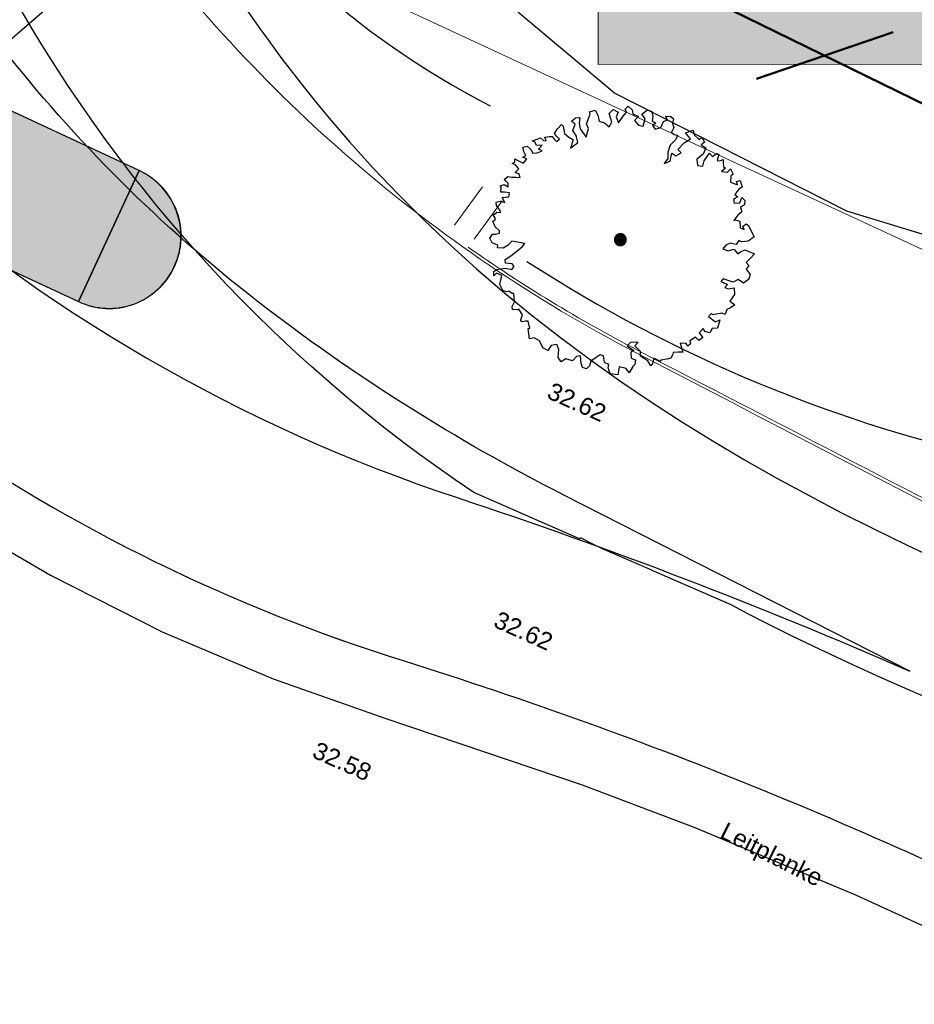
# Model space of a CAD drawing. Header units: metres. Extents: x -5203299 to 2078834, y 245743 to 5817682.
# Tile 989 of 1056: x 366608 to 366627, y 5813976 to 5813996. Entities that reach past the tile are written whole.
import ezdxf

# ---------------------------------------------------------------- set-up
doc = ezdxf.new("R2010")
doc.units = ezdxf.units.M
doc.header["$LTSCALE"] = 0.5
for name, color, linetype, lineweight in [('02.02_Nutzung. Gebäude-Gewerbe Neubau', 7, 'Continuous', 9), ('30 -39 Baustelle- Fläche', 7, 'Continuous', 15), ('99.02_Vermesserplan-Höhe SWP', 7, 'Continuous', 18), ('99.02_Vermesserplan-Linie Zaun', 7, 'Continuous', 18), ('99.02_Vermesserplan-sonstige Bemerkungen zum Weg', 7, 'Continuous', 18), ('99.04_Ausf Ketziner Str-S-Achse-Berechnungen', 7, 'Continuous', 20), ('99.04_Ausf Ketziner Str-S-Borde-Kantenstein', 7, 'Continuous', 25), ('99.04_Erschließung_VP-KRA_S-LP-Krampnitz 1.BA$0$S-Achse-Berechn', 255, 'Continuous', 20), ('AutoTurn-Lastzug mit Sattelzug', 7, 'Continuous', 9), ('Bemaßung', 7, 'Continuous', 5), ('CS_XREF_Straßenpl-Ausstattung_Muldenzuläufe', 7, 'Continuous', 9), ('CS_XREF_Straßenpl-Bäume', 7, 'Continuous', 25), ('Keine', 7, 'Continuous', 9)]:
    doc.layers.add(name, color=color, linetype=linetype, lineweight=lineweight)
for name, color, linetype, lineweight, true_color in [('30 -34 Innenwände- 4 Türen_Fenster', 7, 'Continuous', 15, 0x9955ff), ('99.04_Ausf Ketziner Str-S-Markierung', 1, 'Continuous', 25, 0xff0000), ('99.04_Ausf Ketziner Str-S-Markierung-Hilfslinien', 6, 'Continuous', 25, 0xff00ff), ('99.04_Ausf Ketziner Str-S_Hilfslinien_Variante 2a_2022-01-25', 30, 'Continuous', 25, 0xff7f00), ('99.04_Erschließung_VP-S-Farben-Fahrbahn-Fahrbahnteiler', 7, 'Continuous', 25, 0x666666), ('99.04_Erschließung_VP-S-Farben-Gehweg-Betonsteinpflaster', 7, 'Continuous', 25, 0xffd6a8)]:
    doc.layers.add(name, color=color, linetype=linetype, lineweight=lineweight, true_color=true_color)
doc.styles.add('Arial', font='arial.ttf')

# ---------------------------------------------------------------- blocks, each defined once
blk = doc.blocks.new('Gruppe-63')
at = {"layer": 'CS_XREF_Straßenpl-Bäume', "linetype": 'Continuous', "lineweight": 0}
blk.add_hatch(color=7, dxfattribs=at).paths.add_polyline_path([(366620.678, 5813991.566), (366620.672, 5813991.556), (366620.665, 5813991.546), (366620.658, 5813991.536), (366620.65, 5813991.527), (366620.64, 5813991.52), (366620.63, 5813991.513), (366620.62, 5813991.507), (366620.609, 5813991.502), (366620.597, 5813991.498), (366620.586, 5813991.496), (366620.574, 5813991.494), (366620.561, 5813991.494), (366620.549, 5813991.495), (366620.538, 5813991.497), (366620.526, 5813991.5), (366620.515, 5813991.505), (366620.504, 5813991.51), (366620.494, 5813991.517), (366620.484, 5813991.524), (366620.476, 5813991.533), (366620.468, 5813991.542), (366620.461, 5813991.552), (366620.455, 5813991.563), (366620.45, 5813991.574), (366620.446, 5813991.585), (366620.444, 5813991.597), (366620.442, 5813991.609), (366620.442, 5813991.621), (366620.443, 5813991.633), (366620.445, 5813991.645), (366620.449, 5813991.657), (366620.453, 5813991.668), (366620.459, 5813991.679), (366620.465, 5813991.689), (366620.473, 5813991.698), (366620.481, 5813991.707), (366620.49, 5813991.715), (366620.5, 5813991.722), (366620.511, 5813991.727), (366620.522, 5813991.732), (366620.533, 5813991.736), (366620.545, 5813991.739), (366620.557, 5813991.74), (366620.569, 5813991.74), (366620.581, 5813991.739), (366620.593, 5813991.737), (366620.605, 5813991.734), (366620.616, 5813991.729), (366620.627, 5813991.724), (366620.637, 5813991.717), (366620.646, 5813991.71), (366620.655, 5813991.701), (366620.663, 5813991.692), (366620.67, 5813991.682), (366620.676, 5813991.672), (366620.68, 5813991.661), (366620.684, 5813991.649), (366620.687, 5813991.637), (366620.688, 5813991.625), (366620.688, 5813991.613), (366620.687, 5813991.601), (366620.685, 5813991.589), (366620.682, 5813991.578)])
at = {"layer": 'CS_XREF_Straßenpl-Bäume'}
for p, q in [((366620.665, 5813994.332), (366620.73, 5813994.394)), ((366620.73, 5813994.394), (366620.809, 5813994.317)), ((366619.863, 5813994.022), (366619.935, 5813994.228)), ((366619.922, 5813994.276), (366620.04, 5813994.311)), ((366619.935, 5813994.228), (366619.922, 5813994.276)), ((366620.04, 5813994.311), (366620.1, 5813994.205)), ((366620.1, 5813994.205), (366620.124, 5813994.079)), ((366620.334, 5813994.242), (366620.419, 5813994.324)), ((366620.391, 5813994.06), (366620.334, 5813994.242)), ((366620.419, 5813994.324), (366620.52, 5813994.268)), ((366620.52, 5813994.268), (366620.475, 5813994.17)), ((366620.527, 5813994.045), (366620.63, 5813994.192)), ((366620.63, 5813994.192), (366620.695, 5813994.265)), ((366620.695, 5813994.265), (366620.665, 5813994.332)), ((366620.809, 5813994.317), (366620.824, 5813994.23)), ((366620.824, 5813994.23), (366620.942, 5813994.175)), ((366621.008, 5813994.225), (366621.132, 5813994.317)), ((366621.082, 5813994.131), (366621.008, 5813994.225)), ((366621.132, 5813994.317), (366621.221, 5813994.283)), ((366621.221, 5813994.283), (366621.236, 5813994.176)), ((366621.236, 5813994.176), (366621.228, 5813994.088)), ((366621.541, 5813994.107), (366621.499, 5813994.185)), ((366621.499, 5813994.185), (366621.615, 5813994.178)), ((366621.615, 5813994.178), (366621.668, 5813994.131)), ((366619.261, 5813993.922), (366619.345, 5813994.013)), ((366619.345, 5813994.013), (366619.378, 5813993.974)), ((366619.378, 5813993.974), (366619.403, 5813993.82)), ((366619.55, 5813994.079), (366619.635, 5813994.15)), ((366619.628, 5813994.014), (366619.55, 5813994.079)), ((366619.576, 5813993.885), (366619.628, 5813994.014)), ((366619.635, 5813994.15), (366619.723, 5813994.153)), ((366619.723, 5813994.153), (366619.707, 5813994.036)), ((366619.707, 5813994.036), (366619.731, 5813993.918)), ((366619.906, 5813993.924), (366619.863, 5813994.022)), ((366620.124, 5813994.079), (366620.233, 5813994.043)), ((366620.233, 5813994.043), (366620.335, 5813993.959)), ((366620.335, 5813993.959), (366620.391, 5813994.06)), ((366620.475, 5813994.17), (366620.527, 5813994.045)), ((366620.942, 5813994.175), (366620.857, 5813994.092)), ((366620.857, 5813994.092), (366620.939, 5813993.999)), ((366620.939, 5813993.999), (366621.036, 5813993.974)), ((366621.036, 5813993.974), (366621.078, 5813994.128)), ((366621.078, 5813994.128), (366621.082, 5813994.131)), ((366621.228, 5813994.088), (366621.3, 5813994.04)), ((366621.3, 5813994.04), (366621.231, 5813993.989)), ((366621.231, 5813993.989), (366621.285, 5813993.912)), ((366621.408, 5813993.947), (366621.463, 5813994.076)), ((366621.463, 5813994.076), (366621.541, 5813994.107)), ((366621.668, 5813994.131), (366621.651, 5813994.032)), ((366621.651, 5813994.032), (366621.674, 5813993.945)), ((366619.196, 5813993.824), (366619.261, 5813993.922)), ((366619.238, 5813993.766), (366619.196, 5813993.824)), ((366619.299, 5813993.709), (366619.238, 5813993.766)), ((366619.403, 5813993.82), (366619.493, 5813993.744)), ((366619.647, 5813993.78), (366619.576, 5813993.885)), ((366619.681, 5813993.634), (366619.647, 5813993.78)), ((366619.731, 5813993.918), (366619.852, 5813993.747)), ((366619.852, 5813993.747), (366619.906, 5813993.924)), ((366621.285, 5813993.912), (366621.408, 5813993.947)), ((366621.674, 5813993.945), (366621.626, 5813993.847)), ((366621.626, 5813993.847), (366621.679, 5813993.801)), ((366621.679, 5813993.801), (366621.756, 5813993.792)), ((366621.756, 5813993.792), (366621.703, 5813993.683)), ((366621.921, 5813993.837), (366622.075, 5813993.89)), ((366622.022, 5813993.713), (366621.921, 5813993.837)), ((366622.075, 5813993.89), (366622.098, 5813993.795)), ((366622.098, 5813993.795), (366622.2, 5813993.7)), ((366618.731, 5813993.67), (366618.838, 5813993.704)), ((366618.791, 5813993.652), (366618.731, 5813993.67)), ((366618.822, 5813993.576), (366618.791, 5813993.652)), ((366618.941, 5813993.581), (366618.822, 5813993.576)), ((366618.838, 5813993.704), (366618.907, 5813993.735)), ((366618.865, 5813993.499), (366618.941, 5813993.581)), ((366618.907, 5813993.735), (366618.966, 5813993.678)), ((366618.966, 5813993.678), (366619.026, 5813993.671)), ((366618.995, 5813993.746), (366619.091, 5813993.761)), ((366619.026, 5813993.671), (366618.995, 5813993.746)), ((366619.091, 5813993.761), (366619.15, 5813993.763)), ((366619.15, 5813993.763), (366619.192, 5813993.705)), ((366619.192, 5813993.705), (366619.241, 5813993.659)), ((366619.241, 5813993.659), (366619.299, 5813993.709)), ((366619.493, 5813993.744), (366619.583, 5813993.69)), ((366619.583, 5813993.69), (366619.529, 5813993.521)), ((366619.529, 5813993.521), (366619.681, 5813993.634)), ((366621.599, 5813993.583), (366621.553, 5813993.434)), ((366621.703, 5813993.683), (366621.599, 5813993.583)), ((366621.757, 5813993.489), (366621.888, 5813993.63)), ((366621.888, 5813993.63), (366622.022, 5813993.713)), ((366622.2, 5813993.7), (366622.255, 5813993.749)), ((366622.31, 5813993.644), (366622.241, 5813993.585)), ((366622.241, 5813993.585), (366622.342, 5813993.529)), ((366622.255, 5813993.749), (366622.31, 5813993.644)), ((366618.539, 5813993.332), (366618.606, 5813993.363)), ((366618.541, 5813993.536), (366618.628, 5813993.559)), ((366618.563, 5813993.449), (366618.541, 5813993.536)), ((366618.606, 5813993.363), (366618.563, 5813993.449)), ((366618.628, 5813993.559), (366618.709, 5813993.493)), ((366618.709, 5813993.493), (366618.751, 5813993.416)), ((366618.751, 5813993.416), (366618.839, 5813993.419)), ((366618.839, 5813993.419), (366618.945, 5813993.462)), ((366618.945, 5813993.462), (366618.865, 5813993.499)), ((366621.553, 5813993.434), (366621.548, 5813993.307)), ((366621.599, 5813993.249), (366621.632, 5813993.417)), ((366621.632, 5813993.417), (366621.714, 5813993.36)), ((366621.714, 5813993.36), (366621.828, 5813993.424)), ((366621.828, 5813993.424), (366621.757, 5813993.489)), ((366622.287, 5813993.391), (366622.155, 5813993.288)), ((366622.342, 5813993.529), (366622.287, 5813993.391)), ((366622.303, 5813993.253), (366622.414, 5813993.415)), ((366622.414, 5813993.415), (366622.475, 5813993.347)), ((366622.475, 5813993.347), (366622.561, 5813993.409)), ((366622.561, 5813993.409), (366622.61, 5813993.391)), ((366622.61, 5813993.391), (366622.575, 5813993.262)), ((366618.32, 5813993.197), (366618.376, 5813993.227)), ((366618.389, 5813993.171), (366618.32, 5813993.197)), ((366618.376, 5813993.227), (366618.373, 5813993.295)), ((366618.373, 5813993.295), (366618.463, 5813993.25)), ((366618.46, 5813993.086), (366618.389, 5813993.171)), ((366618.463, 5813993.25), (366618.552, 5813993.205)), ((366618.62, 5813993.295), (366618.539, 5813993.332)), ((366618.552, 5813993.205), (366618.62, 5813993.295)), ((366621.548, 5813993.307), (366621.473, 5813993.197)), ((366621.473, 5813993.197), (366621.599, 5813993.249)), ((366622.155, 5813993.288), (366622.168, 5813993.161)), ((366622.168, 5813993.161), (366622.276, 5813993.145)), ((366622.276, 5813993.145), (366622.303, 5813993.253)), ((366622.575, 5813993.262), (366622.634, 5813993.256)), ((366622.634, 5813993.256), (366622.701, 5813993.286)), ((366622.701, 5813993.286), (366622.703, 5813993.219)), ((366622.703, 5813993.219), (366622.706, 5813993.14)), ((366618.383, 5813993.013), (366618.46, 5813993.086)), ((366618.463, 5813992.979), (366618.383, 5813993.013)), ((366618.485, 5813992.909), (366618.463, 5813992.979)), ((366622.747, 5813993.104), (366622.662, 5813993.033)), ((366622.662, 5813993.033), (366622.789, 5813993.018)), ((366622.706, 5813993.14), (366622.747, 5813993.104)), ((366622.789, 5813993.018), (366622.855, 5813993.088)), ((366622.855, 5813993.088), (366622.907, 5813992.982)), ((366622.907, 5813992.982), (366622.86, 5813992.941)), ((366618.069, 5813992.739), (366618.156, 5813992.762)), ((366618.153, 5813992.869), (366618.23, 5813992.931)), ((366618.235, 5813992.793), (366618.153, 5813992.869)), ((366618.156, 5813992.762), (366618.237, 5813992.716)), ((366618.23, 5813992.931), (366618.31, 5813992.914)), ((366618.237, 5813992.716), (366618.235, 5813992.793)), ((366618.31, 5813992.914), (366618.386, 5813992.917)), ((366618.386, 5813992.917), (366618.485, 5813992.909)), ((366622.86, 5813992.941), (366622.853, 5813992.813)), ((366622.853, 5813992.813), (366622.994, 5813992.759)), ((366622.98, 5813992.829), (366623.05, 5813992.848)), ((366622.994, 5813992.759), (366622.98, 5813992.829)), ((366623.05, 5813992.848), (366623.092, 5813992.706)), ((366618.09, 5813992.711), (366618.069, 5813992.739)), ((366618.085, 5813992.604), (366618.09, 5813992.711)), ((366618.162, 5813992.606), (366618.085, 5813992.604)), ((366618.261, 5813992.59), (366618.162, 5813992.606)), ((366618.253, 5813992.51), (366618.261, 5813992.59)), ((366623.025, 5813992.664), (366622.941, 5813992.553)), ((366622.941, 5813992.553), (366623.002, 5813992.507)), ((366623.092, 5813992.706), (366623.025, 5813992.664)), ((366617.985, 5813992.394), (366618.072, 5813992.417)), ((366617.996, 5813992.326), (366617.985, 5813992.394)), ((366618.072, 5813992.417), (366618.169, 5813992.392)), ((366618.109, 5813992.497), (366618.253, 5813992.51)), ((366618.169, 5813992.392), (366618.109, 5813992.497)), ((366623.002, 5813992.507), (366622.916, 5813992.453)), ((366622.916, 5813992.453), (366622.927, 5813992.377)), ((366622.927, 5813992.377), (366623.046, 5813992.382)), ((366623.046, 5813992.382), (366623.09, 5813992.491)), ((366623.143, 5813992.345), (366623.058, 5813992.283)), ((366623.09, 5813992.491), (366623.152, 5813992.433)), ((366623.152, 5813992.433), (366623.143, 5813992.345)), ((366617.926, 5813992.129), (366618, 5813992.191)), ((366618.067, 5813992.221), (366617.996, 5813992.326)), ((366618, 5813992.191), (366618.08, 5813992.182)), ((366618.08, 5813992.182), (366618.067, 5813992.221)), ((366623.089, 5813992.196), (366623.004, 5813992.125)), ((366623.058, 5813992.283), (366623.089, 5813992.196)), ((366617.919, 5813992.001), (366617.966, 5813992.023)), ((366617.963, 5813991.887), (366617.919, 5813992.001)), ((366617.965, 5813992.071), (366617.926, 5813992.129)), ((366617.966, 5813992.023), (366617.965, 5813992.071)), ((366623.004, 5813992.125), (366622.92, 5813992.015)), ((366622.92, 5813992.015), (366622.947, 5813992.028)), ((366622.947, 5813992.028), (366623.048, 5813992)), ((366623.048, 5813992), (366623.052, 5813991.864)), ((366623.111, 5813991.894), (366623.177, 5813991.945)), ((366623.177, 5813991.945), (366623.217, 5813991.918)), ((366617.855, 5813991.648), (366617.908, 5813991.729)), ((366617.908, 5813991.729), (366617.976, 5813991.731)), ((366618.053, 5813991.802), (366617.963, 5813991.887)), ((366617.976, 5813991.731), (366618.055, 5813991.754)), ((366618.055, 5813991.754), (366618.053, 5813991.802)), ((366623.052, 5813991.864), (366623.133, 5813991.827)), ((366623.133, 5813991.827), (366623.111, 5813991.894)), ((366623.217, 5813991.918), (366623.341, 5813991.679)), ((366617.906, 5813991.551), (366617.855, 5813991.648)), ((366618.024, 5813991.507), (366617.906, 5813991.551)), ((366618.315, 5813991.585), (366618.239, 5813991.506)), ((366618.58, 5813991.537), (366618.315, 5813991.585)), ((366618.523, 5813991.467), (366618.58, 5813991.537)), ((366622.848, 5813991.543), (366622.753, 5813991.503)), ((366622.968, 5813991.519), (366622.848, 5813991.543)), ((366623.022, 5813991.6), (366622.968, 5813991.519)), ((366623.082, 5813991.571), (366623.022, 5813991.6)), ((366623.217, 5813991.587), (366623.082, 5813991.571)), ((366623.341, 5813991.679), (366623.217, 5813991.587)), ((366618.017, 5813991.45), (366618.024, 5813991.507)), ((366618.133, 5813991.443), (366618.017, 5813991.45)), ((366618.239, 5813991.506), (366618.133, 5813991.443)), ((366618.294, 5813991.281), (366618.523, 5813991.467)), ((366622.753, 5813991.503), (366622.696, 5813991.43)), ((366622.696, 5813991.43), (366622.805, 5813991.386)), ((366622.805, 5813991.386), (366622.92, 5813991.418)), ((366622.92, 5813991.418), (366623.003, 5813991.325)), ((366623.003, 5813991.325), (366623.061, 5813991.366)), ((366623.061, 5813991.366), (366623.147, 5813991.409)), ((366623.147, 5813991.409), (366623.353, 5813991.325)), ((366623.353, 5813991.325), (366623.261, 5813991.226)), ((366618.172, 5813991.209), (366618.294, 5813991.281)), ((366618.183, 5813991.133), (366618.172, 5813991.209)), ((366618.32, 5813991.118), (366618.183, 5813991.133)), ((366618.361, 5813991.06), (366618.32, 5813991.118)), ((366623.261, 5813991.226), (366623.176, 5813991.144)), ((366623.176, 5813991.144), (366623.234, 5813991.078)), ((366617.935, 5813990.958), (366618.001, 5813991)), ((366617.938, 5813990.87), (366617.935, 5813990.958)), ((366617.995, 5813990.92), (366617.938, 5813990.87)), ((366618.104, 5813990.876), (366617.995, 5813990.92)), ((366618.001, 5813991), (366618.179, 5813991.025)), ((366618.179, 5813991.025), (366618.315, 5813990.999)), ((366618.315, 5813990.999), (366618.361, 5813991.06)), ((366623.234, 5813991.078), (366623.18, 5813991.008)), ((366623.18, 5813991.008), (366623.261, 5813990.895)), ((366618.063, 5813990.688), (366618.104, 5813990.876)), ((366622.698, 5813990.805), (366622.651, 5813990.747)), ((366622.651, 5813990.747), (366622.789, 5813990.684)), ((366622.786, 5813990.78), (366622.698, 5813990.805)), ((366622.906, 5813990.736), (366622.786, 5813990.78)), ((366623.012, 5813990.788), (366622.906, 5813990.736)), ((366623.122, 5813990.712), (366623.012, 5813990.788)), ((366623.236, 5813990.795), (366623.122, 5813990.712)), ((366623.261, 5813990.895), (366623.236, 5813990.795)), ((366618.123, 5813990.562), (366618.063, 5813990.688)), ((366618.204, 5813990.537), (366618.123, 5813990.562)), ((366618.251, 5813990.547), (366618.204, 5813990.537)), ((366618.321, 5813990.501), (366618.251, 5813990.547)), ((366618.352, 5813990.502), (366618.321, 5813990.501)), ((366618.366, 5813990.327), (366618.352, 5813990.502)), ((366622.789, 5813990.684), (366622.732, 5813990.622)), ((366622.732, 5813990.622), (366622.804, 5813990.594)), ((366622.804, 5813990.594), (366622.927, 5813990.618)), ((366622.927, 5813990.618), (366622.932, 5813990.482)), ((366618.322, 5813990.23), (366618.366, 5813990.327)), ((366622.932, 5813990.482), (366622.841, 5813990.343)), ((366622.841, 5813990.343), (366622.939, 5813990.267)), ((366618.324, 5813990.17), (366618.322, 5813990.23)), ((366618.423, 5813990.162), (366618.324, 5813990.17)), ((366618.459, 5813990.175), (366618.423, 5813990.162)), ((366618.531, 5813990.058), (366618.459, 5813990.175)), ((366622.682, 5813990.092), (366622.555, 5813990.07)), ((366622.742, 5813990.065), (366622.682, 5813990.092)), ((366622.779, 5813990.166), (366622.742, 5813990.065)), ((366622.854, 5813990.205), (366622.779, 5813990.166)), ((366622.939, 5813990.267), (366622.854, 5813990.205)), ((366618.498, 5813989.95), (366618.531, 5813990.058)), ((366618.498, 5813989.941), (366618.498, 5813989.95)), ((366618.519, 5813989.914), (366618.498, 5813989.941)), ((366618.595, 5813989.925), (366618.519, 5813989.914)), ((366618.654, 5813989.927), (366618.595, 5813989.925)), ((366618.688, 5813989.781), (366618.654, 5813989.927)), ((366622.459, 5813990.084), (366622.393, 5813990.025)), ((366622.393, 5813990.025), (366622.544, 5813989.912)), ((366622.488, 5813990.057), (366622.459, 5813990.084)), ((366622.555, 5813990.07), (366622.488, 5813990.057)), ((366622.544, 5813989.912), (366622.63, 5813989.954)), ((366622.63, 5813989.954), (366622.585, 5813989.777)), ((366618.648, 5813989.771), (366618.688, 5813989.781)), ((366618.676, 5813989.557), (366618.648, 5813989.771)), ((366622.282, 5813989.775), (366622.198, 5813989.685)), ((366622.198, 5813989.685), (366622.269, 5813989.591)), ((366622.316, 5813989.709), (366622.282, 5813989.775)), ((366622.424, 5813989.684), (366622.316, 5813989.709)), ((366622.469, 5813989.773), (366622.424, 5813989.684)), ((366622.585, 5813989.777), (366622.469, 5813989.773)), ((366618.774, 5813989.58), (366618.676, 5813989.557)), ((366618.884, 5813989.516), (366618.774, 5813989.58)), ((366618.956, 5813989.371), (366618.884, 5813989.516)), ((366620.778, 5813989.481), (366620.704, 5813989.411)), ((366620.936, 5813989.487), (366620.778, 5813989.481)), ((366620.868, 5813989.416), (366620.936, 5813989.487)), ((366622.124, 5813989.595), (366622.008, 5813989.514)), ((366622.008, 5813989.514), (366622.022, 5813989.455)), ((366622.195, 5813989.521), (366622.124, 5813989.595)), ((366622.269, 5813989.58), (366622.195, 5813989.521)), ((366622.269, 5813989.591), (366622.269, 5813989.58)), ((366619.057, 5813989.315), (366618.956, 5813989.371)), ((366619.13, 5813989.417), (366619.057, 5813989.315)), ((366619.248, 5813989.441), (366619.13, 5813989.417)), ((366619.289, 5813989.334), (366619.248, 5813989.441)), ((366619.275, 5813989.167), (366619.289, 5813989.334)), ((366620.704, 5813989.411), (366620.843, 5813989.316)), ((366620.843, 5813989.316), (366620.785, 5813989.278)), ((366620.785, 5813989.278), (366620.789, 5813989.159)), ((366620.98, 5813989.293), (366620.868, 5813989.416)), ((366620.983, 5813989.197), (366620.98, 5813989.293)), ((366621.665, 5813989.276), (366621.647, 5813989.219)), ((366621.764, 5813989.28), (366621.665, 5813989.276)), ((366621.86, 5813989.283), (366621.764, 5813989.28)), ((366621.934, 5813989.461), (366621.806, 5813989.468)), ((366621.806, 5813989.468), (366621.86, 5813989.283)), ((366621.964, 5813989.405), (366621.934, 5813989.461)), ((366622.022, 5813989.455), (366621.964, 5813989.405)), ((366619.337, 5813989.081), (366619.275, 5813989.167)), ((366619.434, 5813989.144), (366619.337, 5813989.081)), ((366619.571, 5813989.098), (366619.434, 5813989.144)), ((366619.656, 5813989.188), (366619.571, 5813989.098)), ((366619.735, 5813989.202), (366619.656, 5813989.188)), ((366619.749, 5813989.047), (366619.735, 5813989.202)), ((366619.954, 5813989.091), (366619.926, 5813988.994)), ((366620.086, 5813989.183), (366619.954, 5813989.091)), ((366620.144, 5813989.225), (366620.086, 5813989.183)), ((366620.213, 5813989.207), (366620.144, 5813989.225)), ((366620.238, 5813989.064), (366620.213, 5813989.207)), ((366620.327, 5813989.027), (366620.238, 5813989.064)), ((366620.789, 5813989.159), (366620.878, 5813989.122)), ((366620.878, 5813989.122), (366620.864, 5813989.026)), ((366621.133, 5813989.103), (366620.983, 5813989.197)), ((366621.196, 5813988.997), (366621.133, 5813989.103)), ((366621.259, 5813989.155), (366621.234, 5813989.047)), ((366621.368, 5813989.102), (366621.259, 5813989.155)), ((366621.389, 5813989.083), (366621.368, 5813989.102)), ((366621.408, 5813989.112), (366621.389, 5813989.083)), ((366621.562, 5813989.146), (366621.408, 5813989.112)), ((366621.61, 5813989.159), (366621.562, 5813989.146)), ((366621.647, 5813989.219), (366621.61, 5813989.159)), ((366619.78, 5813988.961), (366619.749, 5813989.047)), ((366619.86, 5813988.932), (366619.78, 5813988.961)), ((366619.926, 5813988.994), (366619.86, 5813988.932)), ((366620.309, 5813988.959), (366620.327, 5813989.027)), ((366620.353, 5813988.833), (366620.309, 5813988.959)), ((366620.543, 5813988.975), (366620.51, 5813988.807)), ((366620.689, 5813988.941), (366620.543, 5813988.975)), ((366620.751, 5813988.855), (366620.689, 5813988.941)), ((366620.826, 5813988.985), (366620.751, 5813988.855)), ((366620.864, 5813989.026), (366620.826, 5813988.985)), ((366621.234, 5813989.047), (366621.196, 5813988.997)), ((366620.51, 5813988.807), (366620.353, 5813988.833))]:
    blk.add_line(p, q, dxfattribs=at)
blk.add_open_spline([(366620.443, 5813991.605), (366620.44, 5813991.638), (366620.467, 5813991.698), (366620.52, 5813991.736), (366620.586, 5813991.743), (366620.646, 5813991.716), (366620.685, 5813991.662), (366620.691, 5813991.597), (366620.664, 5813991.536), (366620.61, 5813991.498), (366620.545, 5813991.491), (366620.485, 5813991.518), (366620.446, 5813991.572), (366620.443, 5813991.605)], degree=2, dxfattribs=at)
blk = doc.blocks.new('_25-01-10_187 KRA_CS_LP4_Außenanlagenplan (3D)')
at = {"layer": 'CS_XREF_Straßenpl-Ausstattung_Muldenzuläufe', "lineweight": 9}
for p, q in [((366617.702, 5813992.713), (366617.123, 5813991.919)), ((366618.108, 5813992.422), (366617.528, 5813991.627))]:
    blk.add_line(p, q, dxfattribs=at)
at = {"layer": 'CS_XREF_Straßenpl-Bäume'}
blk.add_blockref('Gruppe-63', (0, 0), dxfattribs=at)
blk = doc.blocks.new('_23-07-06_Massenplan_TB_Weiterführende Schule (3D)')
at = {"layer": '02.02_Nutzung. Gebäude-Gewerbe Neubau', "linetype": 'Continuous', "lineweight": 0}
blk.add_hatch(color=9, dxfattribs=at).paths.add_polyline_path([(43.735, -129.438), (27.235, -129.452), (27.303, -210.452), (73.303, -210.413), (73.289, -193.913), (43.789, -193.938)])
at = {"layer": '99.04_Erschließung_VP-S-Farben-Fahrbahn-Fahrbahnteiler', "linetype": 'Continuous', "lineweight": 0}
h = blk.add_hatch(color=251, dxfattribs=at)
edge = h.paths.add_edge_path()
edge.add_arc((17.148, -214.037), 1.483, 244.5689, 335.864)
edge.add_arc((17.139, -214.014), 1.5, 335.1981, 425.1882)
edge.add_line((17.769, -212.653), (16.511, -215.376))
at = {"layer": '99.04_Erschließung_VP-S-Farben-Gehweg-Betonsteinpflaster', "linetype": 'Continuous', "lineweight": 0, "true_color": 0xffd6a8}
blk.add_hatch(color=41, dxfattribs=at).paths.add_polyline_path([(15.049, -211.387), (13.791, -214.111), (16.51, -215.376), (17.769, -212.653)])
at = {"layer": '02.02_Nutzung. Gebäude-Gewerbe Neubau', "flags": 128}
blk.add_lwpolyline([(43.735, -129.438), (27.235, -129.452), (27.303, -210.452), (73.303, -210.413), (73.289, -193.913), (43.789, -193.938)], close=True, dxfattribs=at)
at = {"layer": '99.02_Vermesserplan-Linie Zaun', "color": 7, "linetype": 'Continuous', "lineweight": 18}
for p, q in [((11.56, -203.849), (29.508, -212.194)), ((29.508, -212.194), (55.137, -224.077))]:
    blk.add_line(p, q, dxfattribs=at)
at = {"layer": '99.04_Ausf Ketziner Str-S-Achse-Berechnungen', "linetype": 'Continuous', "flags": 128}
for points in [[(40.956, -223.07, -0.001955), (28.091, -216.44), (28.091, -216.44, -0.116134), (17.417, -207.246), (17.417, -207.246), (15.629, -204.786), (15.629, -204.786, -0.235342), (13.858, -194.23), (13.858, -194.23), (13.858, -194.23)], [(-4.157, -206.578, -0.166495), (4.189, -210.135), (9.716, -215.11), (9.716, -215.11, 0.107701), (23.27, -222.841), (23.27, -222.841, -0.042082), (38.001, -228.859)], [(26.592, -219.396, -0.047279), (20.217, -215.362, -0.06267), (14.893, -210.054)]]:
    blk.add_lwpolyline(points, format="xyb", dxfattribs=at)
at = {"layer": '99.04_Ausf Ketziner Str-S-Borde-Kantenstein'}
blk.add_arc((32.791, -196.167), 17, 180.053, 242.9581, dxfattribs=at)
at = {"layer": '99.04_Ausf Ketziner Str-S-Markierung', "lineweight": 5, "flags": 128}
blk.add_lwpolyline([(36.533, -220.737), (36.533, -220.737), (36.533, -220.737), (36.533, -220.737, -0.001279), (28.119, -216.386), (28.119, -216.386), (28.119, -216.386), (28.119, -216.386, -0.033575), (24.604, -214.246), (24.604, -214.246)], format="xyb", dxfattribs=at)
at = {"layer": '99.04_Ausf Ketziner Str-S-Markierung-Hilfslinien', "flags": 128}
blk.add_lwpolyline([(14.549, -220.257), (15.932, -221.058), (18.252, -222.235), (20.553, -223.214), (22.896, -224.034), (26.969, -225.414), (29.306, -226.302), (32.646, -227.698), (35.173, -228.857), (37.433, -229.973), (44.664, -217.162), (41.07, -215.927), (36.678, -214.788), (32.464, -213.5), (27.638, -211.046), (25.662, -209.382), (24.569, -208.296), (24.007, -207.657), (23.175, -206.587), (21.778, -203.82), (21.295, -200.759), (21.27, -171.694)], dxfattribs=at)
for points in [[(33.772, -223.051), (26.592, -219.396, -0.047279), (20.217, -215.362, -0.06267), (14.893, -210.054)], [(12.211, -212.392, 0.103434), (24.373, -219.448), (24.373, -219.448, -0.023283), (33.772, -223.051), (33.772, -223.051)], [(13.333, -217.976), (13.333, -217.976, 0.075923), (23.27, -222.841), (23.27, -222.841, -0.042082), (38.001, -228.859)]]:
    blk.add_lwpolyline(points, format="xyb", dxfattribs=at)
at = {"layer": '99.04_Ausf Ketziner Str-S_Hilfslinien_Variante 2a_2022-01-25'}
blk.add_line((8.597, -215.574), (18.538, -206.948), dxfattribs=at)
blk.add_arc((42.143, -189.368), 30, 237.045, 257.8677, dxfattribs=at)
at = {"layer": '99.04_Erschließung_VP-KRA_S-LP-Krampnitz 1.BA$0$S-Achse-Berechn', "linetype": 'Continuous', "flags": 128}
for points in [[(13.642, -210.739, -0.001998), (17.783, -212.659), (17.783, -212.659)], [(15.049, -211.387, -0.000676), (16.416, -212.021), (16.416, -212.021), (16.416, -212.021), (16.416, -212.021), (16.416, -212.021, -0.000643), (17.782, -212.659), (17.782, -212.659), (17.782, -212.659, -0.414233), (18.504, -214.654), (18.504, -214.654, -0.414214), (16.51, -215.376), (16.51, -215.376), (16.51, -215.376), (16.51, -215.376, 0.000643), (15.151, -214.741)], [(15.151, -214.741, 0.000676), (13.791, -214.111)]]:
    blk.add_lwpolyline(points, format="xyb", dxfattribs=at)
at = {"layer": '99.04_Erschließung_VP-S-Farben-Fahrbahn-Fahrbahnteiler', "flags": 128}
blk.add_lwpolyline([(16.511, -215.376, 0.420849), (18.501, -214.644, 0.414163), (17.769, -212.653)], format="xyb", close=True, dxfattribs=at)
at = {"layer": '99.04_Erschließung_VP-S-Farben-Gehweg-Betonsteinpflaster', "flags": 128}
blk.add_lwpolyline([(15.049, -211.387), (13.791, -214.111), (16.51, -215.376), (17.769, -212.653)], close=True, dxfattribs=at)
at = {"layer": '99.02_Vermesserplan-Höhe SWP', "color": 7, "char_height": 0.36, "attachment_point": 2, "rotation": 335.8006, "line_spacing_factor": 0.251004, "style": 'Arial'}
for s, insert in [('32.62', (26.934, -217.299)), ('32.62', (25.825, -222.05)), ('32.58', (22.061, -224.761))]:
    blk.add_mtext(s, dxfattribs=dict(at, insert=insert))
at = {"layer": '99.02_Vermesserplan-sonstige Bemerkungen zum Weg', "color": 7, "insert": (30.989, -226.697), "char_height": 0.36, "attachment_point": 2, "rotation": 332.9439, "line_spacing_factor": 0.251004, "style": 'Arial'}
blk.add_mtext('Leitplanke', dxfattribs=at)
blk = doc.blocks.new('Gruppe-985')
at = {"layer": 'AutoTurn-Lastzug mit Sattelzug', "color": 252, "linetype": 'Continuous', "lineweight": 25, "true_color": 0x888888, "flags": 128}
for points in [[(28.424, -220.961), (28.414, -220.956), (27.389, -220.509), (27.218, -220.428), (26.932, -220.286), (26.926, -220.287), (26.919, -220.304), (26.914, -220.302), (24.718, -219.342), (24.329, -219.078), (23.88, -218.761), (23.591, -218.551), (23.237, -218.286), (22.82, -217.964), (22.491, -217.701), (22.15, -217.421), (21.756, -217.087), (21.347, -216.727), (21.042, -216.451), (20.557, -215.995), (20.151, -215.597), (19.877, -215.321), (19.586, -215.019), (19.163, -214.565), (18.876, -214.246), (18.525, -213.843), (18.283, -213.557), (18.113, -213.352), (17.853, -213.03), (17.643, -212.764), (17.383, -212.426), (17.109, -212.058), (16.814, -211.649), (16.564, -211.291), (16.306, -210.909), (16.088, -210.577), (15.752, -210.046), (15.548, -209.71), (15.319, -209.322)], [(19.849, -209.088), (20.29, -209.727), (20.371, -209.838), (20.736, -210.337), (21.202, -210.939), (21.511, -211.318), (21.761, -211.618), (22.138, -212.057), (22.632, -212.603), (23.149, -213.146), (23.686, -213.683), (24.237, -214.206), (24.776, -214.693), (25.363, -215.198), (25.94, -215.671), (26.521, -216.125), (27.14, -216.586), (27.769, -217.033), (28.408, -217.466), (29.04, -217.875), (29.665, -218.262), (30.342, -218.663), (30.999, -219.036), (31.68, -219.407), (32.356, -219.761), (32.994, -220.083), (33.729, -220.442), (34.483, -220.798)], [(34.244, -223.658), (33.732, -223.436), (33.153, -223.18), (32.605, -222.931), (32.143, -222.716), (31.778, -222.542), (31.329, -222.324), (30.805, -222.062), (30.409, -221.859), (30.061, -221.675), (28.424, -220.961)]]:
    blk.add_lwpolyline(points, dxfattribs=at)
blk = doc.blocks.new('Gruppe-986')
at = {"layer": 'Keine', "color": 7, "transparency": 33554687}
blk.add_blockref('Gruppe-985', (0, 0), dxfattribs=at)
blk = doc.blocks.new('*U1155')
at = {"layer": '30 -39 Baustelle- Fläche', "color": 181, "linetype": 'Continuous', "lineweight": 50, "transparency": 33554687, "flags": 128}
blk.add_lwpolyline([(21.22, -111.951), (21.211, -120.441), (21.293, -205.02), (61.378, -224.636)], dxfattribs=at)
at = {"layer": 'Keine', "color": 181, "linetype": 'Continuous', "lineweight": 50, "transparency": 33554687}
blk.add_line((30.59, -210.751), (33.428, -209.778), dxfattribs=at)
blk = doc.blocks.new('_BE Phase 2 (3D)')
at = {"layer": 'Bemaßung', "color": 7}
blk.add_blockref('*U1155', (0, 0), dxfattribs=at)
at = {"layer": 'Keine', "color": 7, "transparency": 33554687}
blk.add_blockref('Gruppe-986', (0, 0), dxfattribs=at)

msp = doc.modelspace()

# ---------------------------------------------------------------- block references
at = {"layer": '30 -34 Innenwände- 4 Türen_Fenster', "color": 1}
msp.add_blockref('_25-01-10_187 KRA_CS_LP4_Außenanlagenplan (3D)', (0, 0), dxfattribs=at)

# ---------------------------------------------------------------- next in the draw order: block references
at = {"layer": 'Keine', "color": 1}
msp.add_blockref('_23-07-06_Massenplan_TB_Weiterführende Schule (3D)', (366592.803, 5814205.708), dxfattribs=at)

# ---------------------------------------------------------------- next in the draw order: block references
msp.add_blockref('_BE Phase 2 (3D)', (366592.803, 5814205.708), dxfattribs=at)

doc.saveas('drawing.dxf')
